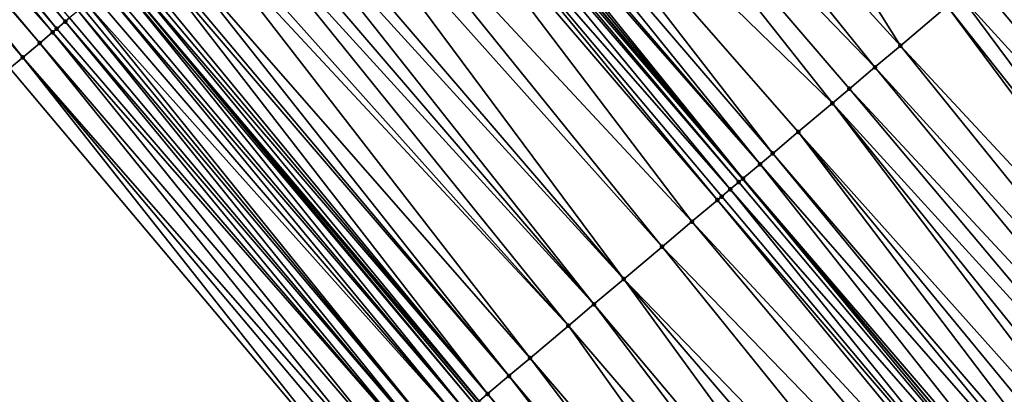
# Model space of a CAD drawing. Header units: feet. Extents: x 2004186 to 2014793, y 836912 to 864902.
# Tile 420 of 656: x 2008794 to 2008830, y 850279 to 850293. Entities that reach past the tile are written whole.
import ezdxf

# ---------------------------------------------------------------- set-up
doc = ezdxf.new("R2010")
doc.units = ezdxf.units.FT
doc.header["$LTSCALE"] = 100
doc.header["$MEASUREMENT"] = 0
for name, color, linetype, lineweight in [('EP_Travel Lane', 5, 'Continuous', 40), ('GPL_Skip Line', 2, 'Continuous', 40), ('Road Shots', 4, 'Continuous', 200), ('Road X-Section', 30, 'Continuous', 13)]:
    doc.layers.add(name, color=color, linetype=linetype, lineweight=lineweight)
doc.layers.add('I-77 SB_MM21-27-Surface-Border', color=7, linetype='Continuous')
doc.layers.add('I-77 SB_MM21-27-Surface-TIN', color=7, linetype='Continuous')

msp = doc.modelspace()

# ---------------------------------------------------------------- linework, layer by layer
at = {"layer": 'EP_Travel Lane'}
msp.add_polyline3d([(2008862.363224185, 850217.8516560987, 427.0196080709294), (2008849.472338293, 850233.1428059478, 427.0969426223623), (2008836.581444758, 850248.4339648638, 427.170907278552), (2008823.690550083, 850263.7251251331, 427.2443688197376), (2008810.799650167, 850279.0162916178, 427.3154949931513), (2008797.919893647, 850294.3144015, 427.3790888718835), (2008785.057188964, 850309.6291461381, 427.4825164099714), (2008772.194444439, 850324.9439382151, 427.5704676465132), (2008759.331702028, 850340.258727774, 427.6592656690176), (2008746.468897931, 850355.5735907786, 427.7239434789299), (2008733.606133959, 850370.8884060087, 427.8043453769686), (2008720.743381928, 850386.2032070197, 427.8893296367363), (2008707.880621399, 850401.5180181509, 427.971008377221), (2008694.971103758, 850416.874587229, 428.0746920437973), (2008682.092979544, 850432.1766065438, 428.1384815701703), (2008669.214816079, 850447.4786724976, 428.1840685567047), (2008656.336709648, 850462.7806706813, 428.2562449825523), (2008643.458636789, 850478.0826289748, 428.3439341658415)], dxfattribs=at)
at = {"layer": 'GPL_Skip Line'}
msp.add_polyline3d([(2008884.746997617, 850210.5527077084, 427.1922301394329), (2008871.865013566, 850225.8513253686, 427.2756201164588), (2008858.982996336, 850241.1499824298, 427.3443724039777), (2008846.1010041, 850256.4486098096, 427.4241514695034), (2008833.218992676, 850271.7472599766, 427.4954650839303), (2008820.336972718, 850287.0459202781, 427.5630010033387), (2008807.457330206, 850302.3452958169, 427.6372511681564), (2008794.580256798, 850317.6481504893, 427.7002073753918), (2008781.703266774, 850332.9509060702, 427.7956782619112), (2008768.826242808, 850348.2537019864, 427.8779375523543), (2008755.949187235, 850363.5565354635, 427.9478528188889), (2008743.072134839, 850378.8593651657, 428.0190428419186), (2008730.195086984, 850394.1621894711, 428.0919648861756), (2008717.318081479, 850409.4649634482, 428.1813897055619), (2008704.415388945, 850424.7866354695, 428.2383140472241), (2008691.525485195, 850440.0788954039, 428.2768933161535), (2008678.635753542, 850455.3709511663, 428.3954658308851), (2008665.745958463, 850470.6630821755, 428.4845987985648), (2008652.856112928, 850485.9552730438, 428.5502360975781), (2008640.007718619, 850501.2255854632, 428.6398049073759)], dxfattribs=at)
at = {"layer": 'I-77 SB_MM21-27-Surface-Border', "color": 3, "linetype": 'ByBlock', "lineweight": -2}
msp.add_polyline3d([(2008860.250463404, 850216.0732142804, 426.8938683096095), (2008846.603442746, 850230.7278451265, 426.9334760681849), (2008833.415430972, 850245.7688835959, 426.9935820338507), (2008820.53342268, 850261.0675300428, 427.0662775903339), (2008806.886417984, 850275.7221419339, 427.112896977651), (2008794.005401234, 850291.0186943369, 427.1870976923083), (2008781.122187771, 850306.3161494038, 427.2938680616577), (2008768.39193088, 850321.7424620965, 427.3929189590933), (2008755.661624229, 850337.1688338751, 427.4726201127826), (2008743.237318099, 850352.8528171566, 427.5706782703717), (2008730.506998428, 850368.2792043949, 427.6453235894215), (2008717.470678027, 850383.4479803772, 427.7013689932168), (2008705.046395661, 850399.1319354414, 427.8086921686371), (2008692.594840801, 850414.8841876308, 427.9556056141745), (2008679.750568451, 850430.2144838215, 428.0389994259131), (2008667.366158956, 850445.9301709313, 428.0991958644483), (2008654.981907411, 850461.6456695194, 428.2331142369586), (2008642.597565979, 850477.3612753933, 428.3250081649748)], dxfattribs=at)
at = {"layer": 'I-77 SB_MM21-27-Surface-TIN', "color": 128, "linetype": 'ByBlock', "lineweight": -2}
for points in [[(2008815.270667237, 850308.9247957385, 427.7787593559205), (2008812.5169611, 850306.6059377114, 427.7291317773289), (2008826.011119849, 850291.823253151, 427.6721862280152)], [(2008815.270667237, 850308.9247957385, 427.7787593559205), (2008826.011119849, 850291.823253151, 427.6721862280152), (2008827.694058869, 850293.240192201, 427.7060742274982)], [(2008783.111175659, 850307.9906425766, 427.4076395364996), (2008782.805186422, 850307.7330176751, 427.3936015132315), (2008795.688339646, 850292.4356341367, 427.2633701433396)], [(2008783.264158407, 850308.1194691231, 427.4100360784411), (2008783.111175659, 850307.9906425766, 427.4076395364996), (2008795.994334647, 850292.6932521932, 427.2796519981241)], [(2008783.111175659, 850307.9906425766, 427.4076395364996), (2008795.688339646, 850292.4356341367, 427.2633701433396), (2008795.994334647, 850292.6932521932, 427.2796519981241)], [(2008783.264158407, 850308.1194691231, 427.4100360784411), (2008795.994334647, 850292.6932521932, 427.2796519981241), (2008796.14732657, 850292.8220678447, 427.2856208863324)], [(2008782.805186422, 850307.7330176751, 427.3936015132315), (2008782.193187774, 850307.2177918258, 427.3576703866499), (2008795.535351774, 850292.3068136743, 427.2589787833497)], [(2008782.805186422, 850307.7330176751, 427.3936015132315), (2008795.535351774, 850292.3068136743, 427.2589787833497), (2008795.688339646, 850292.4356341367, 427.2633701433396)], [(2008782.193187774, 850307.2177918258, 427.3576703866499), (2008782.040197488, 850307.0889742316, 427.352338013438), (2008795.076382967, 850291.9203584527, 427.2437828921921)], [(2008782.193187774, 850307.2177918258, 427.3576703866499), (2008795.076382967, 850291.9203584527, 427.2437828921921), (2008795.535351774, 850292.3068136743, 427.2589787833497)], [(2008782.040197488, 850307.0889742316, 427.352338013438), (2008781.581199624, 850306.7025535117, 427.3258268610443), (2008794.464399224, 850291.405114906, 427.2136570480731)], [(2008782.040197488, 850307.0889742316, 427.352338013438), (2008794.464399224, 850291.405114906, 427.2136570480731), (2008795.076382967, 850291.9203584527, 427.2437828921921)], [(2008781.581199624, 850306.7025535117, 427.3258268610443), (2008781.428193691, 850306.5737544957, 427.3144021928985), (2008794.464399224, 850291.405114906, 427.2136570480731)], [(2008781.428193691, 850306.5737544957, 427.3144021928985), (2008794.005401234, 850291.0186943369, 427.1870976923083), (2008794.464399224, 850291.405114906, 427.2136570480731)], [(2008812.5169611, 850306.6059377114, 427.7291317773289), (2008811.140099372, 850305.4465189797, 427.7009461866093), (2008825.093161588, 850291.0503672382, 427.6574420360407)], [(2008812.5169611, 850306.6059377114, 427.7291317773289), (2008825.093161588, 850291.0503672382, 427.6574420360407), (2008826.011119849, 850291.823253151, 427.6721862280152)], [(2008811.140099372, 850305.4465189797, 427.7009461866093), (2008809.151326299, 850303.7717707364, 427.6708249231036), (2008823.56320735, 850289.7622523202, 427.622365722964)], [(2008811.140099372, 850305.4465189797, 427.7009461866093), (2008824.175187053, 850290.2775006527, 427.6355174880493), (2008825.093161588, 850291.0503672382, 427.6574420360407)], [(2008811.140099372, 850305.4465189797, 427.7009461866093), (2008823.56320735, 850289.7622523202, 427.622365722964), (2008824.175187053, 850290.2775006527, 427.6355174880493)], [(2008809.151326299, 850303.7717707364, 427.6708249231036), (2008808.386421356, 850303.1276275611, 427.6622684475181), (2008821.42131711, 850287.9588371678, 427.5934196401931)], [(2008809.151326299, 850303.7717707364, 427.6708249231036), (2008822.339264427, 850288.7317360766, 427.6033357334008), (2008823.56320735, 850289.7622523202, 427.622365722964)], [(2008809.151326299, 850303.7717707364, 427.6708249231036), (2008821.42131711, 850287.9588371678, 427.5934196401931), (2008822.339264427, 850288.7317360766, 427.6033357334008)], [(2008808.386421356, 850303.1276275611, 427.6622684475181), (2008807.927463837, 850302.7411589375, 427.6514675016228), (2008820.962333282, 850287.5723997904, 427.5839748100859)], [(2008808.386421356, 850303.1276275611, 427.6622684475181), (2008820.962333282, 850287.5723997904, 427.5839748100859), (2008821.42131711, 850287.9588371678, 427.5934196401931)], [(2008807.774468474, 850302.6123473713, 427.6441588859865), (2008807.62148042, 850302.4835271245, 427.6396967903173), (2008820.350336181, 850287.0571721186, 427.5631474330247)], [(2008807.927463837, 850302.7411589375, 427.6514675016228), (2008807.774468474, 850302.6123473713, 427.6441588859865), (2008820.962333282, 850287.5723997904, 427.5839748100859)], [(2008807.774468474, 850302.6123473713, 427.6441588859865), (2008820.350336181, 850287.0571721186, 427.5631474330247), (2008820.962333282, 850287.5723997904, 427.5839748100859)], [(2008807.315515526, 850302.2258733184, 427.6351383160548), (2008807.162526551, 850302.0970541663, 427.6303172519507), (2008820.197344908, 850286.9283556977, 427.5614710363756)], [(2008807.315515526, 850302.2258733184, 427.6351383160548), (2008820.336972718, 850287.0459202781, 427.5630010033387), (2008807.457330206, 850302.3452958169, 427.6372511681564)], [(2008807.315515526, 850302.2258733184, 427.6351383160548), (2008820.197344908, 850286.9283556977, 427.5614710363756), (2008820.336972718, 850287.0459202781, 427.5630010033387)], [(2008807.62148042, 850302.4835271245, 427.6396967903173), (2008807.457330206, 850302.3452958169, 427.6372511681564), (2008820.350336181, 850287.0571721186, 427.5631474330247)], [(2008820.350336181, 850287.0571721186, 427.5631474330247), (2008807.457330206, 850302.3452958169, 427.6372511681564), (2008820.336972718, 850287.0459202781, 427.5630010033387)], [(2008807.162526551, 850302.0970541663, 427.6303172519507), (2008806.703576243, 850301.7105769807, 427.6223239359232), (2008819.891377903, 850286.6707043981, 427.5649753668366)], [(2008807.162526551, 850302.0970541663, 427.6303172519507), (2008819.891377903, 850286.6707043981, 427.5649753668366), (2008820.197344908, 850286.9283556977, 427.5614710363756)], [(2008806.703576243, 850301.7105769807, 427.6223239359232), (2008806.397595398, 850301.4529421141, 427.6115546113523), (2008819.432411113, 850286.284246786, 427.5630479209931)], [(2008806.703576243, 850301.7105769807, 427.6223239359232), (2008819.585404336, 850286.4130608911, 427.565584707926), (2008819.891377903, 850286.6707043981, 427.5649753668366)], [(2008806.703576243, 850301.7105769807, 427.6223239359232), (2008819.432411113, 850286.284246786, 427.5630479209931), (2008819.585404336, 850286.4130608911, 427.565584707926)], [(2008806.397595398, 850301.4529421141, 427.6115546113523), (2008804.867726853, 850300.1647254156, 427.5716008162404), (2008818.514412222, 850285.5114091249, 427.5303778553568)], [(2008806.397595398, 850301.4529421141, 427.6115546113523), (2008818.514412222, 850285.5114091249, 427.5303778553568), (2008819.432411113, 850286.284246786, 427.5630479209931)], [(2008804.867726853, 850300.1647254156, 427.5716008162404), (2008804.102775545, 850299.5206372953, 427.5449903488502), (2008817.443434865, 850284.6097398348, 427.501681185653)], [(2008804.867726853, 850300.1647254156, 427.5716008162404), (2008817.443434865, 850284.6097398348, 427.501681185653), (2008818.514412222, 850285.5114091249, 427.5303778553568)], [(2008804.102775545, 850299.5206372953, 427.5449903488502), (2008803.031870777, 850298.6188817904, 427.5182739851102), (2008816.066456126, 850283.4504600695, 427.46132235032)], [(2008804.102775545, 850299.5206372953, 427.5449903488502), (2008816.066456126, 850283.4504600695, 427.46132235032), (2008817.443434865, 850284.6097398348, 427.501681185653)], [(2008803.031870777, 850298.6188817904, 427.5182739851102), (2008802.572919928, 850298.2324052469, 427.5100701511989), (2008816.066456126, 850283.4504600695, 427.46132235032)], [(2008802.572919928, 850298.2324052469, 427.5100701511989), (2008801.960981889, 850297.7171074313, 427.4977405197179), (2008814.99549095, 850282.5487763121, 427.4380004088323)], [(2008802.572919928, 850298.2324052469, 427.5100701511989), (2008814.99549095, 850282.5487763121, 427.4380004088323), (2008816.066456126, 850283.4504600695, 427.46132235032)], [(2008801.960981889, 850297.7171074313, 427.4977405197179), (2008801.502016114, 850297.33064861, 427.4837250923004), (2008814.99549095, 850282.5487763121, 427.4380004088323)], [(2008801.502016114, 850297.33064861, 427.4837250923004), (2008800.73708496, 850296.6865365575, 427.4649625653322), (2008814.077513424, 850281.7759132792, 427.4147561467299)], [(2008801.502016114, 850297.33064861, 427.4837250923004), (2008814.077513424, 850281.7759132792, 427.4147561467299), (2008814.99549095, 850282.5487763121, 427.4380004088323)], [(2008800.73708496, 850296.6865365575, 427.4649625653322), (2008800.431116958, 850296.4288864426, 427.4591937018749), (2008814.077513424, 850281.7759132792, 427.4147561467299)], [(2008800.431116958, 850296.4288864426, 427.4591937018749), (2008799.513206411, 850295.6559438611, 427.4393408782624), (2008812.700521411, 850280.6166492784, 427.368540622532)], [(2008800.431116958, 850296.4288864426, 427.4591937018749), (2008812.700521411, 850280.6166492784, 427.368540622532), (2008814.077513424, 850281.7759132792, 427.4147561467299)], [(2008799.513206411, 850295.6559438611, 427.4393408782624), (2008799.054264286, 850295.2694569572, 427.4345344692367), (2008811.93554294, 850279.9725934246, 427.3504061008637)], [(2008799.513206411, 850295.6559438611, 427.4393408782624), (2008811.93554294, 850279.9725934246, 427.3504061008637), (2008812.700521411, 850280.6166492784, 427.368540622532)], [(2008830.447837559, 850295.558964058, 427.7079110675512), (2008829.682933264, 850294.9148201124, 427.7225033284), (2008842.564943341, 850279.6161715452, 427.650595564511)], [(2008799.054264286, 850295.2694569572, 427.4345344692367), (2008798.901277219, 850295.14063554, 427.4304562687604), (2008811.93554294, 850279.9725934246, 427.3504061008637)], [(2008798.901277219, 850295.14063554, 427.4304562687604), (2008798.442287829, 850294.754204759, 427.407245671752), (2008811.17055741, 850279.3285459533, 427.3291574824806)], [(2008798.901277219, 850295.14063554, 427.4304562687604), (2008811.17055741, 850279.3285459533, 427.3291574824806), (2008811.93554294, 850279.9725934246, 427.3504061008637)], [(2008829.070999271, 850294.3995174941, 427.7295191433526), (2008842.564943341, 850279.6161715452, 427.650595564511), (2008829.682933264, 850294.9148201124, 427.7225033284)], [(2008798.13630058, 850294.4965774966, 427.3939826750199), (2008797.919893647, 850294.3144015, 427.3790888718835), (2008810.864554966, 850279.0709367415, 427.3170258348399)], [(2008798.289297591, 850294.625387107, 427.4019326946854), (2008798.13630058, 850294.4965774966, 427.3939826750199), (2008811.17055741, 850279.3285459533, 427.3291574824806)], [(2008798.13630058, 850294.4965774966, 427.3939826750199), (2008810.864554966, 850279.0709367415, 427.3170258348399), (2008811.17055741, 850279.3285459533, 427.3291574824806)], [(2008798.442287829, 850294.754204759, 427.407245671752), (2008798.289297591, 850294.625387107, 427.4019326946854), (2008811.17055741, 850279.3285459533, 427.3291574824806)], [(2008797.830293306, 850294.2389740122, 427.3729222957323), (2008797.524305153, 850293.9813478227, 427.359307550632), (2008810.40556611, 850278.6845053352, 427.3053628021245)], [(2008797.830293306, 850294.2389740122, 427.3729222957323), (2008810.711559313, 850278.9421255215, 427.3134172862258), (2008797.919893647, 850294.3144015, 427.3790888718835)], [(2008797.830293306, 850294.2389740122, 427.3729222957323), (2008810.40556611, 850278.6845053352, 427.3053628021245), (2008810.711559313, 850278.9421255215, 427.3134172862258)], [(2008810.711559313, 850278.9421255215, 427.3134172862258), (2008810.799650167, 850279.0162916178, 427.3154949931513), (2008797.919893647, 850294.3144015, 427.3790888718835)], [(2008810.864554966, 850279.0709367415, 427.3170258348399), (2008797.919893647, 850294.3144015, 427.3790888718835), (2008810.799650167, 850279.0162916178, 427.3154949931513)], [(2008828.765018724, 850294.1418822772, 427.727048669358), (2008828.153039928, 850293.6266328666, 427.7142974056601), (2008841.647024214, 850278.8432391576, 427.6531183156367)], [(2008829.070999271, 850294.3995174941, 427.7295191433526), (2008828.765018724, 850294.1418822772, 427.727048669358), (2008841.647024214, 850278.8432391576, 427.6531183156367)], [(2008829.070999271, 850294.3995174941, 427.7295191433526), (2008841.647024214, 850278.8432391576, 427.6531183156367), (2008841.953008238, 850279.1008702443, 427.657122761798)], [(2008829.070999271, 850294.3995174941, 427.7295191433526), (2008841.953008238, 850279.1008702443, 427.657122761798), (2008842.564943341, 850279.6161715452, 427.650595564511)], [(2008797.371306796, 850293.8525398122, 427.3508328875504), (2008797.065296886, 850293.5949394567, 427.3287464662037), (2008810.099555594, 850278.4269057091, 427.2896700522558)], [(2008797.524305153, 850293.9813478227, 427.359307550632), (2008797.371306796, 850293.8525398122, 427.3508328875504), (2008810.40556611, 850278.6845053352, 427.3053628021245)], [(2008797.371306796, 850293.8525398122, 427.3508328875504), (2008810.099555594, 850278.4269057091, 427.2896700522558), (2008810.40556611, 850278.6845053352, 427.3053628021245)], [(2008797.065296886, 850293.5949394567, 427.3287464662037), (2008796.759287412, 850293.3373385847, 427.306829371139), (2008810.099555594, 850278.4269057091, 427.2896700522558)], [(2008828.153039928, 850293.6266328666, 427.7142974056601), (2008827.694058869, 850293.240192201, 427.7060742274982), (2008840.11707965, 850277.5551127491, 427.6223128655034)], [(2008828.153039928, 850293.6266328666, 427.7142974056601), (2008840.11707965, 850277.5551127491, 427.6223128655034), (2008841.647024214, 850278.8432391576, 427.6531183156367)], [(2008796.453298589, 850293.0797131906, 427.2929538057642), (2008796.14732657, 850292.8220678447, 427.2856208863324), (2008809.028481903, 850277.5253508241, 427.2184710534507)], [(2008796.606290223, 850293.2085291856, 427.2988100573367), (2008796.453298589, 850293.0797131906, 427.2929538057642), (2008809.334496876, 850277.7829451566, 427.2361304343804)], [(2008796.453298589, 850293.0797131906, 427.2929538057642), (2008809.028481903, 850277.5253508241, 427.2184710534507), (2008809.334496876, 850277.7829451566, 427.2361304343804)], [(2008796.759287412, 850293.3373385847, 427.306829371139), (2008796.606290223, 850293.2085291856, 427.2988100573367), (2008809.334496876, 850277.7829451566, 427.2361304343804)], [(2008796.759287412, 850293.3373385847, 427.306829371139), (2008809.334496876, 850277.7829451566, 427.2361304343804), (2008810.099555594, 850278.4269057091, 427.2896700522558)], [(2008827.694058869, 850293.240192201, 427.7060742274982), (2008826.011119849, 850291.823253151, 427.6721862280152), (2008839.658100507, 850277.1686698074, 427.6149358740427)], [(2008827.694058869, 850293.240192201, 427.7060742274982), (2008839.658100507, 850277.1686698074, 427.6149358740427), (2008840.11707965, 850277.5551127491, 427.6223128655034)], [(2008795.994334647, 850292.6932521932, 427.2796519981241), (2008795.688339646, 850292.4356341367, 427.2633701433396), (2008808.722476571, 850277.2677450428, 427.2050650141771)], [(2008796.14732657, 850292.8220678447, 427.2856208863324), (2008795.994334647, 850292.6932521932, 427.2796519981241), (2008809.028481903, 850277.5253508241, 427.2184710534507)], [(2008795.994334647, 850292.6932521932, 427.2796519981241), (2008808.722476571, 850277.2677450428, 427.2050650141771), (2008809.028481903, 850277.5253508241, 427.2184710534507)], [(2008795.688339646, 850292.4356341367, 427.2633701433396), (2008795.535351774, 850292.3068136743, 427.2589787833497), (2008808.722476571, 850277.2677450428, 427.2050650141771)], [(2008795.535351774, 850292.3068136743, 427.2589787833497), (2008795.076382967, 850291.9203584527, 427.2437828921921), (2008808.110450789, 850276.7525514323, 427.1715835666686)], [(2008795.535351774, 850292.3068136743, 427.2589787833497), (2008808.110450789, 850276.7525514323, 427.1715835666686), (2008808.722476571, 850277.2677450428, 427.2050650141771)], [(2008795.076382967, 850291.9203584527, 427.2437828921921), (2008794.464399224, 850291.405114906, 427.2136570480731), (2008807.651449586, 850276.366134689, 427.1544731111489)], [(2008795.076382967, 850291.9203584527, 427.2437828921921), (2008807.651449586, 850276.366134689, 427.1544731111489), (2008808.110450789, 850276.7525514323, 427.1715835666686)], [(2008826.011119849, 850291.823253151, 427.6721862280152), (2008825.093161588, 850291.0503672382, 427.6574420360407), (2008838.587139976, 850276.2669805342, 427.5936645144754)], [(2008826.011119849, 850291.823253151, 427.6721862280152), (2008838.587139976, 850276.2669805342, 427.5936645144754), (2008839.658100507, 850277.1686698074, 427.6149358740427)], [(2008794.464399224, 850291.405114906, 427.2136570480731), (2008794.005401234, 850291.0186943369, 427.1870976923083), (2008806.886417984, 850275.7221419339, 427.112896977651)], [(2008794.464399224, 850291.405114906, 427.2136570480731), (2008807.345442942, 850276.1085304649, 427.140488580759), (2008807.651449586, 850276.366134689, 427.1544731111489)], [(2008794.464399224, 850291.405114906, 427.2136570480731), (2008806.886417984, 850275.7221419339, 427.112896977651), (2008807.345442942, 850276.1085304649, 427.140488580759)], [(2008825.093161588, 850291.0503672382, 427.6574420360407), (2008824.175187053, 850290.2775006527, 427.6355174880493), (2008837.822175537, 850275.6229080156, 427.5817221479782)], [(2008825.093161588, 850291.0503672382, 427.6574420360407), (2008837.822175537, 850275.6229080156, 427.5817221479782), (2008838.587139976, 850276.2669805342, 427.5936645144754)], [(2008824.175187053, 850290.2775006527, 427.6355174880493), (2008823.56320735, 850289.7622523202, 427.622365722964), (2008837.057202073, 850274.9788462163, 427.5657974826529)], [(2008824.175187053, 850290.2775006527, 427.6355174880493), (2008837.057202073, 850274.9788462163, 427.5657974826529), (2008837.822175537, 850275.6229080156, 427.5817221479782)], [(2008823.56320735, 850289.7622523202, 427.622365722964), (2008822.339264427, 850288.7317360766, 427.6033357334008), (2008835.680261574, 850273.8195210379, 427.5423117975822)], [(2008823.56320735, 850289.7622523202, 427.622365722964), (2008836.139237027, 850274.2059683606, 427.5480611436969), (2008837.057202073, 850274.9788462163, 427.5657974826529)], [(2008823.56320735, 850289.7622523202, 427.622365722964), (2008835.680261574, 850273.8195210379, 427.5423117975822), (2008836.139237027, 850274.2059683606, 427.5480611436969)], [(2008822.339264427, 850288.7317360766, 427.6033357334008), (2008821.42131711, 850287.9588371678, 427.5934196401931), (2008834.456327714, 850272.7889940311, 427.5272820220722)], [(2008822.339264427, 850288.7317360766, 427.6033357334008), (2008835.068282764, 850273.3042716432, 427.5295554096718), (2008835.680261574, 850273.8195210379, 427.5423117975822)], [(2008822.339264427, 850288.7317360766, 427.6033357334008), (2008834.456327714, 850272.7889940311, 427.5272820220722), (2008835.068282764, 850273.3042716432, 427.5295554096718)], [(2008821.42131711, 850287.9588371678, 427.5934196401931), (2008820.962333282, 850287.5723997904, 427.5839748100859), (2008834.150339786, 850272.5313675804, 427.5215552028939)], [(2008821.42131711, 850287.9588371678, 427.5934196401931), (2008834.150339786, 850272.5313675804, 427.5215552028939), (2008834.456327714, 850272.7889940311, 427.5272820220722)], [(2008820.962333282, 850287.5723997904, 427.5839748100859), (2008820.350336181, 850287.0571721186, 427.5631474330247), (2008833.385349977, 850271.8873251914, 427.4984194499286)], [(2008820.962333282, 850287.5723997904, 427.5839748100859), (2008833.385349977, 850271.8873251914, 427.4984194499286), (2008834.150339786, 850272.5313675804, 427.5215552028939)], [(2008820.197344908, 850286.9283556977, 427.5614710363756), (2008833.079362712, 850271.6296979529, 427.4929853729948), (2008820.336972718, 850287.0459202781, 427.5630010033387)], [(2008820.350336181, 850287.0571721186, 427.5631474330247), (2008820.336972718, 850287.0459202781, 427.5630010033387), (2008833.218992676, 850271.7472599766, 427.4954650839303)], [(2008833.079362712, 850271.6296979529, 427.4929853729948), (2008833.218992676, 850271.7472599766, 427.4954650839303), (2008820.336972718, 850287.0459202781, 427.5630010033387)], [(2008820.350336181, 850287.0571721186, 427.5631474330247), (2008833.218992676, 850271.7472599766, 427.4954650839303), (2008833.385349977, 850271.8873251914, 427.4984194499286)], [(2008819.891377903, 850286.6707043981, 427.5649753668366), (2008819.585404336, 850286.4130608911, 427.565584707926), (2008832.467412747, 850271.1144143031, 427.4929550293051)], [(2008820.197344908, 850286.9283556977, 427.5614710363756), (2008819.891377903, 850286.6707043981, 427.5649753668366), (2008833.079362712, 850271.6296979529, 427.4929853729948)], [(2008819.891377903, 850286.6707043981, 427.5649753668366), (2008832.467412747, 850271.1144143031, 427.4929550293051), (2008833.079362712, 850271.6296979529, 427.4929853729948)], [(2008819.585404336, 850286.4130608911, 427.565584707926), (2008819.432411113, 850286.284246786, 427.5630479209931), (2008832.467412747, 850271.1144143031, 427.4929550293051)], [(2008819.432411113, 850286.284246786, 427.5630479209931), (2008818.514412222, 850285.5114091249, 427.5303778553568), (2008832.161421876, 850270.856791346, 427.4859303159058)], [(2008819.432411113, 850286.284246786, 427.5630479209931), (2008832.161421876, 850270.856791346, 427.4859303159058), (2008832.467412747, 850271.1144143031, 427.4929550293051)], [(2008818.514412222, 850285.5114091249, 427.5303778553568), (2008817.443434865, 850284.6097398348, 427.501681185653), (2008831.396423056, 850270.2127596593, 427.4588186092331)], [(2008818.514412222, 850285.5114091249, 427.5303778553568), (2008831.396423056, 850270.2127596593, 427.4588186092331), (2008832.161421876, 850270.856791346, 427.4859303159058)], [(2008817.443434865, 850284.6097398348, 427.501681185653), (2008816.066456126, 850283.4504600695, 427.46132235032), (2008830.019448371, 850269.0534750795, 427.4202501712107)], [(2008817.443434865, 850284.6097398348, 427.501681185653), (2008830.019448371, 850269.0534750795, 427.4202501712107), (2008831.396423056, 850270.2127596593, 427.4588186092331)], [(2008816.066456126, 850283.4504600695, 427.46132235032), (2008814.99549095, 850282.5487763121, 427.4380004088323), (2008827.877493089, 850267.2501371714, 427.3626100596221)], [(2008816.066456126, 850283.4504600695, 427.46132235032), (2008829.10146501, 850268.2806189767, 427.3944325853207), (2008830.019448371, 850269.0534750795, 427.4202501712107)], [(2008816.066456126, 850283.4504600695, 427.46132235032), (2008827.877493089, 850267.2501371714, 427.3626100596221), (2008829.10146501, 850268.2806189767, 427.3944325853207)], [(2008814.99549095, 850282.5487763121, 427.4380004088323), (2008814.077513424, 850281.7759132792, 427.4147561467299), (2008827.112501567, 850266.6060968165, 427.3387186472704)], [(2008814.99549095, 850282.5487763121, 427.4380004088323), (2008827.112501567, 850266.6060968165, 427.3387186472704), (2008827.877493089, 850267.2501371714, 427.3626100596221)], [(2008814.077513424, 850281.7759132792, 427.4147561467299), (2008812.700521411, 850280.6166492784, 427.368540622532), (2008825.735530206, 850265.4468082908, 427.3016161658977)], [(2008814.077513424, 850281.7759132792, 427.4147561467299), (2008825.735530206, 850265.4468082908, 427.3016161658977), (2008827.112501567, 850266.6060968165, 427.3387186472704)], [(2008812.700521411, 850280.6166492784, 427.368540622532), (2008811.93554294, 850279.9725934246, 427.3504061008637), (2008824.817567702, 850264.673927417, 427.2850010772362)], [(2008812.700521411, 850280.6166492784, 427.368540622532), (2008824.817567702, 850264.673927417, 427.2850010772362), (2008825.735530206, 850265.4468082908, 427.3016161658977)], [(2008811.93554294, 850279.9725934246, 427.3504061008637), (2008811.17055741, 850279.3285459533, 427.3291574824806), (2008824.205586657, 850264.1586806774, 427.2712583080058)], [(2008811.93554294, 850279.9725934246, 427.3504061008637), (2008824.205586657, 850264.1586806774, 427.2712583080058), (2008824.817567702, 850264.673927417, 427.2850010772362)], [(2008811.17055741, 850279.3285459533, 427.3291574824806), (2008810.864554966, 850279.0709367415, 427.3170258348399), (2008823.89958055, 850263.9010758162, 427.2575109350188)], [(2008811.17055741, 850279.3285459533, 427.3291574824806), (2008823.89958055, 850263.9010758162, 427.2575109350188), (2008824.205586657, 850264.1586806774, 427.2712583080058)]]:
    msp.add_3dface(points, dxfattribs=at)
at = {"layer": 'Road Shots', "lineweight": 100}
for p in [(2008795.994334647, 850292.6932521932, 427.2796519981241), (2008795.688339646, 850292.4356341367, 427.2633701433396), (2008795.535351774, 850292.3068136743, 427.2589787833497), (2008795.076382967, 850291.9203584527, 427.2437828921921), (2008826.011119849, 850291.823253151, 427.6721862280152), (2008794.464399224, 850291.405114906, 427.2136570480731), (2008825.093161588, 850291.0503672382, 427.6574420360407), (2008824.175187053, 850290.2775006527, 427.6355174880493), (2008823.56320735, 850289.7622523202, 427.622365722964), (2008822.339264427, 850288.7317360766, 427.6033357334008), (2008821.42131711, 850287.9588371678, 427.5934196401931), (2008820.962333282, 850287.5723997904, 427.5839748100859), (2008820.350336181, 850287.0571721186, 427.5631474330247), (2008819.891377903, 850286.6707043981, 427.5649753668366), (2008820.197344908, 850286.9283556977, 427.5614710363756), (2008819.585404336, 850286.4130608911, 427.565584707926), (2008819.432411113, 850286.284246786, 427.5630479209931), (2008818.514412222, 850285.5114091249, 427.5303778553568), (2008817.443434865, 850284.6097398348, 427.501681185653), (2008816.066456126, 850283.4504600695, 427.46132235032), (2008814.99549095, 850282.5487763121, 427.4380004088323), (2008814.077513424, 850281.7759132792, 427.4147561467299), (2008812.700521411, 850280.6166492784, 427.368540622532), (2008811.93554294, 850279.9725934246, 427.3504061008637), (2008811.17055741, 850279.3285459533, 427.3291574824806)]:
    msp.add_point(p, dxfattribs=at)
at = {"layer": 'Road X-Section', "extrusion": (-0.6441641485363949, 0.7648768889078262, 0.003986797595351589), "elevation": -643623.427920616, "flags": 128}
msp.add_lwpolyline([(-2084223.663343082, 2993.207220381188), (-2084224.263343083, 2993.233779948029), (-2084225.063343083, 2993.26390603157), (-2084225.663343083, 2993.279102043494), (-2084225.863343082, 2993.283493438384), (-2084226.263343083, 2993.299775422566), (-2084226.463343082, 2993.305744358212), (-2084226.863343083, 2993.31307733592), (-2084227.063343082, 2993.318933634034), (-2084227.263343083, 2993.32695301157), (-2084227.663343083, 2993.348870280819), (-2084228.063343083, 2993.370956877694), (-2084228.263343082, 2993.379431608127), (-2084228.663343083, 2993.393046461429), (-2084229.063343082, 2993.414107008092), (-2084229.263343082, 2993.422057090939), (-2084229.463343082, 2993.427370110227), (-2084230.063343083, 2993.4505808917), (-2084230.263343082, 2993.454659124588), (-2084230.863343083, 2993.459465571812), (-2084232.063343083, 2993.479318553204), (-2084232.463343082, 2993.485087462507), (-2084233.463343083, 2993.503850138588), (-2084234.063343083, 2993.517865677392), (-2084234.863343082, 2993.53019540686), (-2084235.463343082, 2993.53839930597), (-2084236.863343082, 2993.565115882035), (-2084237.863343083, 2993.591726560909), (-2084239.863343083, 2993.631680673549), (-2084240.263343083, 2993.642450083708), (-2084240.863343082, 2993.65044346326), (-2084241.063343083, 2993.655264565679), (-2084241.463343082, 2993.659823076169), (-2084241.663343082, 2993.6642852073), (-2084241.863343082, 2993.67159388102), (-2084242.463343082, 2993.682394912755), (-2084243.463343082, 2993.690951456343), (-2084246.063343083, 2993.721072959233), (-2084247.863343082, 2993.749258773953), (-2084251.463343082, 2993.798886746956), (-2084251.863343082, 2993.806006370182), (-2084252.663343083, 2993.814211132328), (-2084253.063343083, 2993.809988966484), (-2084253.263343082, 2993.812227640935), (-2084253.463343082, 2993.809927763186), (-2084253.863343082, 2993.799991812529), (-2084254.663343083, 2993.786068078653), (-2084255.863343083, 2993.763562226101), (-2084258.063343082, 2993.734855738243), (-2084258.863343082, 2993.72475572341), (-2084261.263343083, 2993.699036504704), (-2084263.063343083, 2993.672917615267), (-2084264.263343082, 2993.649024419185), (-2084264.463343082, 2993.646922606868), (-2084264.863343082, 2993.637307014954), (-2084265.063343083, 2993.626415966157), (-2084265.263343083, 2993.618911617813), (-2084265.463343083, 2993.620292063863), (-2084265.663343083, 2993.618357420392), (-2084265.863343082, 2993.613618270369), (-2084266.263343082, 2993.593276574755), (-2084266.863343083, 2993.568613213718), (-2084267.063343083, 2993.561947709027), (-2084267.463343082, 2993.555187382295), (-2084268.063343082, 2993.536798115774), (-2084268.863343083, 2993.50422928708), (-2084269.863343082, 2993.467405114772), (-2084270.463343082, 2993.441518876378), (-2084271.263343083, 2993.404160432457), (-2084271.663343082, 2993.390725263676), (-2084272.263343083, 2993.366439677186), (-2084272.663343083, 2993.35098000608), (-2084273.663343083, 2993.30788029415)], dxfattribs=at)
at = {"layer": 'Road X-Section', "extrusion": (-0.6441006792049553, 0.7649326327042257, 0.003518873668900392), "elevation": -643468.7303145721, "flags": 128}
msp.add_lwpolyline([(-2084278.014662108, 2691.414732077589), (-2084278.614662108, 2691.442323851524), (-2084279.014662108, 2691.456308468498), (-2084279.614662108, 2691.473419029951), (-2084280.414662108, 2691.506900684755), (-2084280.814662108, 2691.520306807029), (-2084281.214662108, 2691.537966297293), (-2084282.214662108, 2691.591506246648), (-2084282.614662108, 2691.607199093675), (-2084283.014662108, 2691.615253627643), (-2084283.214662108, 2691.618862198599), (-2084283.614662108, 2691.63099392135), (-2084284.614662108, 2691.65224267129), (-2084285.614662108, 2691.670377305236), (-2084287.414662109, 2691.716593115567), (-2084288.614662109, 2691.739837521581), (-2084290.014662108, 2691.763159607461), (-2084291.814662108, 2691.803518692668), (-2084293.214662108, 2691.832215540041), (-2084294.414662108, 2691.864885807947), (-2084294.614662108, 2691.867422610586), (-2084295.014662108, 2691.866813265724), (-2084295.414662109, 2691.863308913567), (-2084295.614662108, 2691.864985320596), (-2084296.414662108, 2691.885812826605), (-2084297.014662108, 2691.895257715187), (-2084298.214662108, 2691.905173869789), (-2084299.814662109, 2691.924203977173), (-2084300.614662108, 2691.937355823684), (-2084301.814662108, 2691.959280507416), (-2084303.014662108, 2691.974024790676), (-2084305.214662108, 2692.007912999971), (-2084305.814662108, 2692.016136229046), (-2084306.614662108, 2692.028887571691), (-2084307.014662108, 2692.03135806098), (-2084307.814662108, 2692.024342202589), (-2084308.814662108, 2692.009749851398), (-2084310.414662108, 2691.976401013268), (-2084311.414662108, 2691.961999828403), (-2084313.214662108, 2691.941598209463), (-2084315.214662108, 2691.911882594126), (-2084316.014662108, 2691.901430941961), (-2084318.014662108, 2691.877984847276), (-2084318.214662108, 2691.874743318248), (-2084318.614662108, 2691.86322012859), (-2084319.014662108, 2691.856873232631), (-2084319.614662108, 2691.839409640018), (-2084320.214662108, 2691.833563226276), (-2084320.814662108, 2691.808862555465), (-2084321.214662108, 2691.792060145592), (-2084322.014662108, 2691.768861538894), (-2084323.614662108, 2691.706658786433), (-2084324.214662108, 2691.687292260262), (-2084325.214662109, 2691.646703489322), (-2084325.414662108, 2691.638122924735), (-2084326.214662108, 2691.611246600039), (-2084326.814662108, 2691.583563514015), (-2084328.014662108, 2691.533543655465)], dxfattribs=at)
at = {"layer": 'Road X-Section', "extrusion": (-0.6441006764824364, 0.7649326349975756, 0.003518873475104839), "elevation": -643488.7228955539, "flags": 128}
msp.add_lwpolyline([(-2084279.016952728, 2691.438339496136), (-2084280.816952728, 2691.507785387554), (-2084281.816952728, 2691.552613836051), (-2084283.416952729, 2691.629574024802), (-2084283.816952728, 2691.643321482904), (-2084284.616952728, 2691.65706433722), (-2084285.816952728, 2691.673679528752), (-2084287.616952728, 2691.710782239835), (-2084288.616952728, 2691.734673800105), (-2084290.216952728, 2691.766496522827), (-2084291.416952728, 2691.792314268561), (-2084293.216952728, 2691.830882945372), (-2084294.216952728, 2691.8579948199), (-2084294.616952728, 2691.865019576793), (-2084295.416952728, 2691.86504992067), (-2084295.816952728, 2691.870484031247), (-2084296.816952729, 2691.893619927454), (-2084297.216952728, 2691.899346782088), (-2084298.016952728, 2691.901620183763), (-2084298.816952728, 2691.914376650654), (-2084299.416952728, 2691.920126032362), (-2084300.616952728, 2691.937862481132), (-2084301.616952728, 2691.953787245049), (-2084302.616952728, 2691.965729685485), (-2084304.016952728, 2691.987001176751), (-2084304.616952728, 2691.994378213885), (-2084306.616952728, 2692.025183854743), (-2084307.016952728, 2692.029188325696), (-2084307.816952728, 2692.022661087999), (-2084309.016952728, 2692.002578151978), (-2084310.016952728, 2691.982484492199), (-2084312.216952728, 2691.952500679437), (-2084314.616952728, 2691.923709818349), (-2084315.416952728, 2691.913532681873), (-2084316.016952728, 2691.90737541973), (-2084316.816952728, 2691.895912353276), (-2084318.616952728, 2691.858460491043), (-2084319.016952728, 2691.852112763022), (-2084319.416952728, 2691.838408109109), (-2084319.616952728, 2691.834597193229), (-2084320.016952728, 2691.833406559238), (-2084320.216952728, 2691.830168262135), (-2084321.016952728, 2691.804638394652), (-2084321.416952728, 2691.788103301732), (-2084321.616952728, 2691.781595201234), (-2084322.016952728, 2691.774366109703), (-2084324.416952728, 2691.683959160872), (-2084325.016952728, 2691.660132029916), (-2084325.416952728, 2691.642023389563), (-2084325.816952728, 2691.627059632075), (-2084327.416952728, 2691.561280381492), (-2084327.816952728, 2691.542489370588)], dxfattribs=at)

doc.saveas('drawing.dxf')
